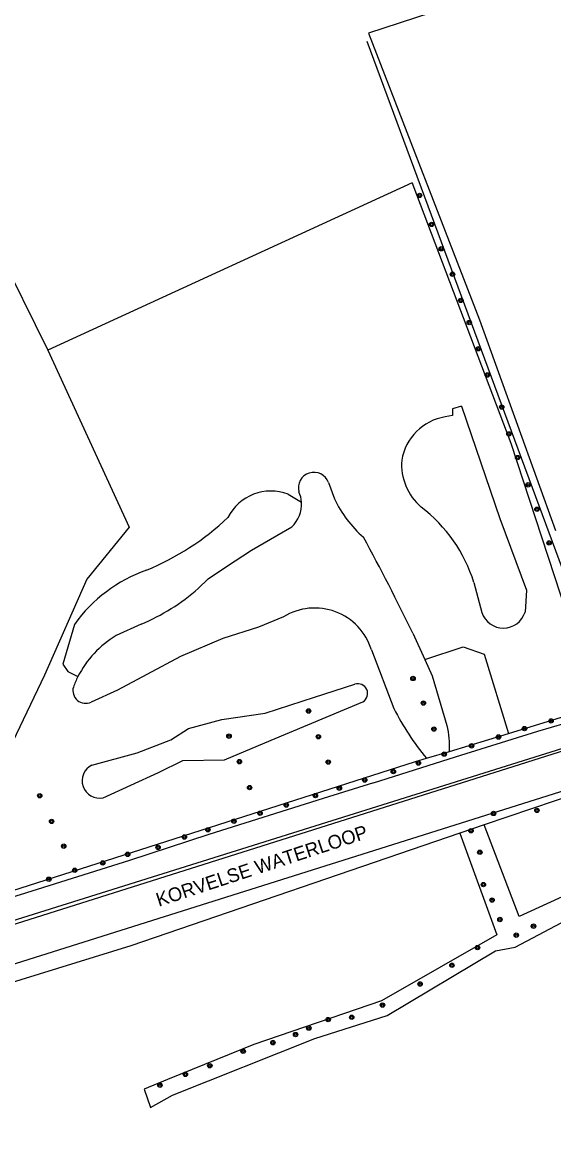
# Model space of a CAD drawing. Extents: x 135999 to 138000, y 396000 to 398501.
# Drawn here: x 136349 to 136445.8, y 396578.8 to 396780.3 of the extents above; entities that cross this region are included whole.
import ezdxf

# ---------------------------------------------------------------- set-up
doc = ezdxf.new("R2010")
doc.units = 0
for name, color, linetype in [('gg-afsc-draadraster', 7, 'Continuous'), ('gg-afsc-faunaraster', 7, 'Continuous'), ('gg-afsc-lijn draadraster', 7, 'Continuous'), ('gg-anno-naam water', 7, 'Continuous'), ('gg-knt-bronhoudergrens', 7, 'Continuous'), ('gg-knt-onverhard', 7, 'Continuous'), ('gg-kntw-beschoeiing', 7, 'Continuous'), ('gg-kntw-bovenkant insteek waterloop', 7, 'Continuous'), ('gg-kntw-midden sloot', 7, 'Continuous'), ('gt-grn-groengrens', 7, 'Continuous'), ('gt-symb-boom', 7, 'Continuous'), ('gx-grn-maaiveld', 7, 'Continuous')]:
    doc.layers.add(name, color=color, linetype=linetype)

# ---------------------------------------------------------------- blocks, each defined once
blk = doc.blocks.new('gt0-BOOM')
at = {"layer": 'gt-symb-boom'}
for radius in [0.4, 0.2]:
    blk.add_circle((0, 0), radius, dxfattribs=at)

msp = doc.modelspace()

# ---------------------------------------------------------------- linework, layer by layer
at = {"layer": 'gg-afsc-draadraster'}
for p, q in [((136471.35, 396646.99), (136433.15, 396634.01)), ((136433.15, 396634.01), (136428.72, 396632.51))]:
    msp.add_line(p, q, dxfattribs=at)
for points in [[(136442.99, 396790), (136423.43, 396781.98), (136412.05, 396778.27), (136432.29, 396726.02), (136446.13, 396687.66)], [(136438.78, 396611.74), (136457.83, 396621.79), (136494.84, 396637.96)], [(136428.72, 396632.51), (136368.76, 396611.98), (136326.07, 396598.78), (136300.63, 396589.63)]]:
    msp.add_lwpolyline(points, dxfattribs=at)
at = {"layer": 'gg-afsc-faunaraster'}
msp.add_lwpolyline([(136468.9, 396654.65), (136324.34, 396609.38), (136319.37, 396609.07), (136313.43, 396609.1), (136307.58, 396610.68), (136296.96, 396614.79), (136296.56, 396614.07)], dxfattribs=at)
at = {"layer": 'gg-afsc-lijn draadraster'}
msp.add_line((136433.15, 396634.01), (136428.72, 396632.51), dxfattribs=at)
for points in [[(136438.78, 396611.74), (136457.83, 396621.79), (136496.59, 396638.73), (136501.09, 396623.38), (136512.6, 396592.08), (136521.46, 396568.74), (136529.41, 396548.54)], [(136428.72, 396632.51), (136368.76, 396611.98), (136326.07, 396598.78), (136300.63, 396589.63)]]:
    msp.add_lwpolyline(points, dxfattribs=at)
at = {"layer": 'gg-knt-bronhoudergrens'}
msp.add_line((136308.35, 396812.04), (136353.63, 396720.54), dxfattribs=at)
at = {"layer": 'gg-knt-onverhard'}
msp.add_line((136442.91, 396651.08), (136457.01, 396655.21), dxfattribs=at)
for points in [[(136412.98, 396641.66), (136427.89, 396646.41), (136442.91, 396651.08)], [(136412.98, 396641.66), (136403.83, 396638.82), (136383, 396632.28), (136368.54, 396627.54), (136348.57, 396621.28), (136345.6, 396620.34)]]:
    msp.add_lwpolyline(points, dxfattribs=at)
at = {"layer": 'gg-kntw-beschoeiing'}
for p, q in [((136326.77, 396609.35), (136469, 396654.32)), ((136329.94, 396603.17), (136471.12, 396647.7))]:
    msp.add_line(p, q, dxfattribs=at)
at = {"layer": 'gg-kntw-bovenkant insteek waterloop'}
for p, q in [((136404.76, 396696.37), (136405.87, 396693.45)), ((136370.64, 396670.58), (136366.11, 396668.51)), ((136420.12, 396668.92), (136422.32, 396664.13)), ((136412.58, 396665.93), (136416.68, 396655.22))]:
    msp.add_line(p, q, dxfattribs=at)
for points in [[(136381.04, 396677.09), (136382.88, 396678.87), (136386.22, 396681.09), (136390.74, 396684.08), (136395.35, 396686.74), (136398.07, 396688.32)], [(136396.59, 396671.93), (136392.05, 396670.04), (136385.51, 396667.97), (136377.81, 396664.69), (136371.68, 396661.42), (136366.31, 396658.55), (136361.52, 396656.39)], [(136422.32, 396664.13), (136423.69, 396661.17), (136426.36, 396652.13)]]:
    msp.add_lwpolyline(points, dxfattribs=at)
for centre, radius, start, end in [((136402.11, 396695.43), 2.82, 19.6045, 195.2505), ((136394.3, 396692.43), 5.57, 3.9489, 23.9657), ((136394.3, 396692.42), 5.57, 312.5728, 3.9652), ((136424.89, 396702.26), 20.97, 204.8591, 229.058), ((136064.34, 396497.89), 394.75, 25.6741, 28.5294), ((136356.2, 396705.23), 37.53, 292.6279, 311.4413), ((136402.26, 396662.72), 10.81, 17.2894, 121.6126), ((136375.49, 396652.74), 18.35, 120.7608, 153.1585), ((136375.62, 396652.69), 18.49, 153.194, 159.6419), ((136360.51, 396658.47), 2.31, 163.6449, 296.1162), ((136458.82, 396676.35), 47.13, 206.631, 219.8467), ((136413.2, 396648.57), 13.64, 355.1433, 15.1492)]:
    msp.add_arc(centre, radius, start, end, dxfattribs=at)
at = {"layer": 'gg-kntw-midden sloot'}
msp.add_line((136411.76, 396776.8), (136450.81, 396671.32), dxfattribs=at)
at = {"layer": 'gt-grn-groengrens'}
for p, q in [((136420.02, 396751.01), (136353.63, 396720.54)), ((136420.02, 396751.01), (136420.16, 396750.64)), ((136420.16, 396750.64), (136437.99, 396703.54)), ((136437.99, 396703.54), (136453.68, 396655.59)), ((136397.43, 396694.26), (136399.86, 396692.81)), ((136431.26, 396678.18), (136432.71, 396672.73)), ((136437.56, 396650.69), (136453.68, 396655.59)), ((136426.79, 396647.41), (136437.56, 396650.69)), ((136422.63, 396646.15), (136426.79, 396647.41))]:
    msp.add_line(p, q, dxfattribs=at)
for points in [[(136429.03, 396710.34), (136427.39, 396709.8), (136427.37, 396708.62), (136426.02, 396708.37)], [(136429.03, 396710.34), (136435.98, 396689.86), (136440.83, 396676.78), (136440.58, 396672.77)], [(136358.49, 396670.54), (136356.4, 396663.29), (136357.28, 396661.97), (136359.12, 396661.02)], [(136422.32, 396664.13), (136429.33, 396666.46), (136433.12, 396665.14), (136437.56, 396650.69)], [(136361.68, 396644.92), (136369.89, 396647.14), (136376.07, 396649.51), (136379.25, 396651.57), (136385.37, 396653.19), (136393.23, 396654.38), (136402.21, 396657.31), (136409.58, 396659.63)], [(136363.73, 396638.94), (136373.82, 396643.58), (136378.22, 396645.72), (136385.8, 396645.89), (136394.35, 396649.45), (136411.06, 396656.44)], [(136346.84, 396622.55), (136347.06, 396621.99), (136420.61, 396645.54), (136422.63, 396646.15)], [(136493.25, 396641.93), (136439.49, 396617.32), (136433.15, 396634.01)]]:
    msp.add_lwpolyline(points, dxfattribs=at)
for centre, radius, start, end in [((136427.62, 396698.87), 9.63, 99.5543, 170.4819), ((136428.31, 396699.68), 10.22, 175.6087, 229.4558), ((136394.3, 396685.99), 8.85, 69.264, 152.8285), ((136405.15, 396670.15), 27.31, 17.0859, 52.7973), ((136353.66, 396724.42), 47.51, 292.2065, 313.6197), ((136381.07, 396654.25), 27.85, 109.8558, 144.181), ((136436.64, 396673.98), 4.12, 197.6377, 342.9591), ((136410.14, 396657.95), 1.77, 301.2522, 108.5731), ((136363.06, 396642.05), 3.18, 115.7922, 282.2247)]:
    msp.add_arc(centre, radius, start, end, dxfattribs=at)
at = {"layer": 'gx-grn-maaiveld'}
for points in [[(136353.63, 396720.54), (136368.45, 396688.26), (136360.77, 396678.76), (136353.04, 396661.27), (136353.04, 396661.27), (136341.38, 396636.97)], [(136428.72, 396632.51), (136435.47, 396613.99), (136414.42, 396601.92), (136391.15, 396594.01), (136375.47, 396587.59), (136371.21, 396585.85), (136372.34, 396582.48), (136376.34, 396584.75), (136402.27, 396595.07), (136415.49, 396599.3), (136435.21, 396611.08), (136438.78, 396611.74)]]:
    msp.add_lwpolyline(points, dxfattribs=at)

# ---------------------------------------------------------------- block references
at = {"layer": 'gt-symb-boom'}
for p in [(136421.37, 396748.71), (136423.56, 396743.43), (136425.32, 396738.99), (136427.37, 396734.34), (136428.88, 396729.58), (136430.41, 396725.55), (136432.1, 396720.77), (136433.71, 396715.99), (136436.34, 396710.14), (136437.65, 396705.25), (136439.23, 396700.93), (136441.15, 396695.98), (136442.75, 396691.52), (136444.97, 396685.38), (136420.17, 396660.69), (136422.07, 396656.2), (136401.14, 396654.76), (136423.99, 396651.47), (136440.48, 396651.55), (136445.33, 396652.95), (136386.65, 396650.17), (136402.93, 396650.07), (136435.75, 396650.02), (136430.85, 396648.41), (136388.55, 396645.53), (136404.74, 396645.46), (136421.16, 396645.28), (136425.87, 396646.9), (136416.59, 396643.71), (136411.37, 396642.19), (136352.17, 396639.32), (136390.4, 396640.8), (136402.4, 396639.34), (136406.75, 396640.69), (136397.08, 396637.62), (136392.3, 396636.12), (136434.85, 396636.09), (136442.75, 396636.65), (136354.32, 396634.65), (136382.8, 396633.12), (136387.55, 396634.68), (136378.52, 396631.8), (136430.74, 396632.94), (136356.53, 396630.13), (136373.73, 396629.9), (136432.35, 396629.02), (136363.64, 396627.08), (136368.18, 396628.64), (136358.54, 396625.74), (136353.82, 396624.11), (136433, 396623.12), (136434.58, 396620.3), (136436.01, 396616.77), (136442.13, 396615.55), (136438.99, 396613.91), (136431.92, 396611.65), (136427.26, 396608.43), (136421.47, 396605.01), (136414.61, 396601.18), (136409, 396598.95), (136401.19, 396596.97), (136404.71, 396598.52), (136398.77, 396595.8), (136389.23, 396592.76), (136394.64, 396594.32), (136383.15, 396590.11), (136378.71, 396588.55), (136374.07, 396586.57)]:
    msp.add_blockref('gt0-BOOM', p, dxfattribs=at)

# ---------------------------------------------------------------- texts
at = {"layer": 'gg-anno-naam water'}
msp.add_text('KORVELSE WATERLOOP', height=2.5, rotation=18.1813, dxfattribs=at).set_placement((136373.85, 396619.08))

doc.saveas('drawing.dxf')
